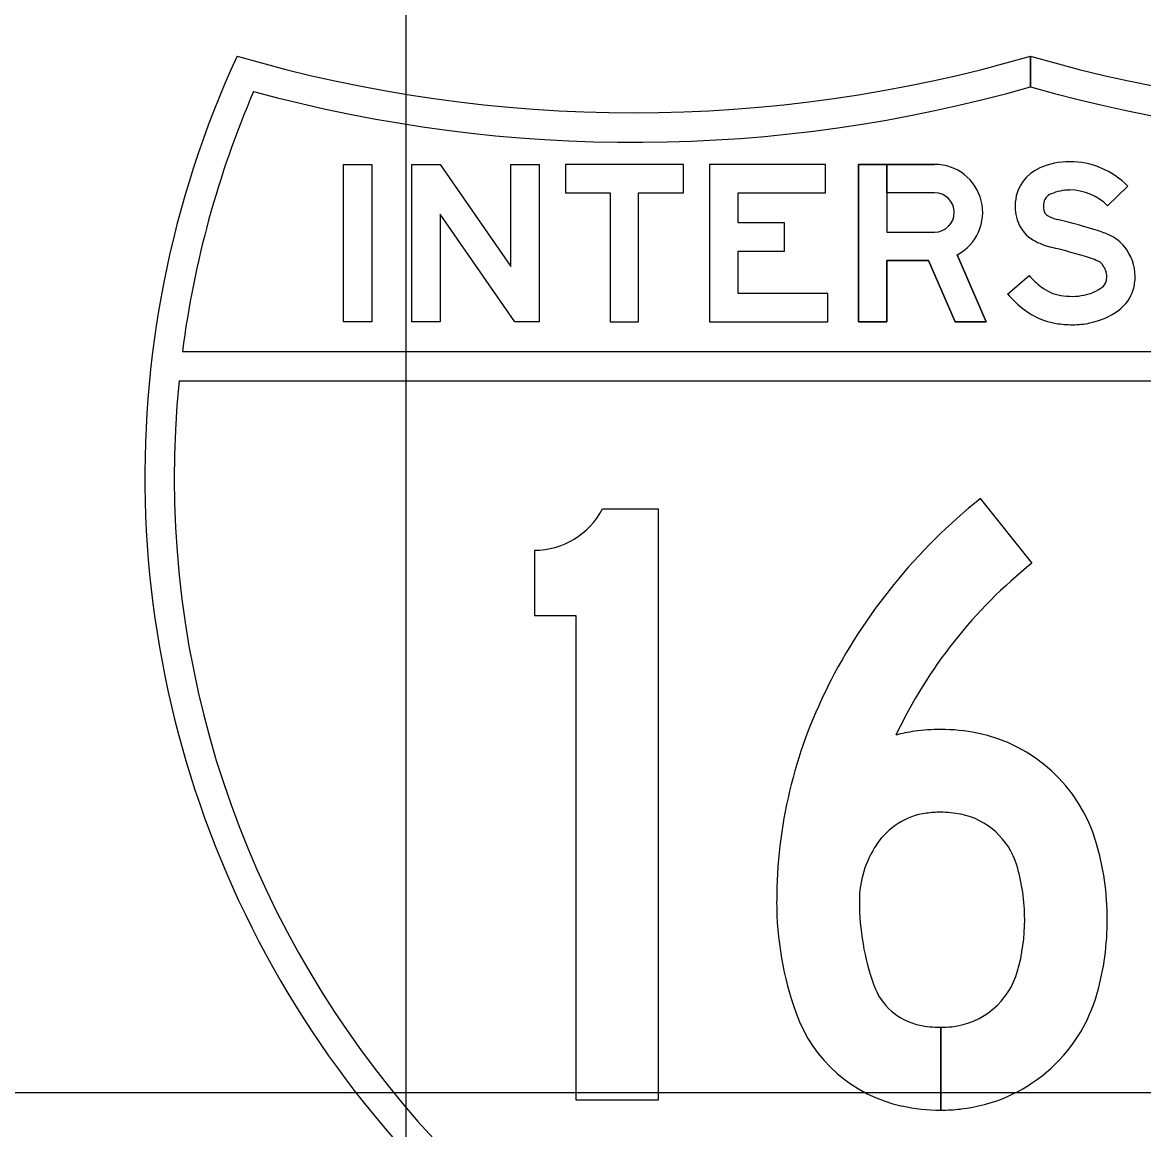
# Model space of a CAD drawing. Extents: x 2193008 to 2198143, y 1236112 to 1237864.
# Drawn here: x 2197502.301 to 2197503.486, y 1237201.067 to 1237202.237 of the extents above; entities that cross this region are included whole.
import ezdxf

# ---------------------------------------------------------------- set-up
doc = ezdxf.new("R2010")
doc.units = 0
for name, color, linetype in [('GSBWFILL', 7, 'Continuous'), ('GSCOLORFILL', 7, 'Continuous'), ('GSOUTLINE', 7, 'Continuous'), ('M-ROADS', 7, 'Continuous')]:
    doc.layers.add(name, color=color, linetype=linetype)

msp = doc.modelspace()

# ---------------------------------------------------------------- linework, layer by layer
at = {"layer": 'GSBWFILL'}
for points in [[(2197502.64, 1237201.9206), (2197502.64, 1237202.0871), (2197502.67, 1237202.0871), (2197502.67, 1237201.9206)], [(2197502.8472, 1237202.0871), (2197502.8472, 1237201.9206), (2197502.8213, 1237201.9206), (2197502.7423, 1237202.0347), (2197502.7423, 1237201.9206), (2197502.7123, 1237201.9206), (2197502.7123, 1237202.0871), (2197502.7424, 1237202.0871), (2197502.8172, 1237201.9792), (2197502.8172, 1237202.0871)], [(2197502.8748, 1237202.0572), (2197502.9222, 1237202.0572), (2197502.9222, 1237201.9206), (2197502.9522, 1237201.9206), (2197502.9522, 1237202.0572), (2197502.9997, 1237202.0572), (2197502.9997, 1237202.0871), (2197502.8748, 1237202.0871)], [(2197503.1522, 1237201.9506), (2197503.0573, 1237201.9506), (2197503.0573, 1237201.9954), (2197503.1064, 1237201.9954), (2197503.1064, 1237202.0254), (2197503.0573, 1237202.0254), (2197503.0573, 1237202.0572), (2197503.1497, 1237202.0572), (2197503.1497, 1237202.0871), (2197503.0273, 1237202.0871), (2197503.0273, 1237201.9206), (2197503.1522, 1237201.9206)]]:
    msp.add_lwpolyline(points, close=True, dxfattribs=at)
for points in [[(2197503.2889, 1237201.9915), (2197503.3196, 1237201.9206), (2197503.2869, 1237201.9206), (2197503.2588, 1237201.9856), (2197503.2147, 1237201.9856), (2197503.2147, 1237201.9206), (2197503.1847, 1237201.9206), (2197503.1847, 1237202.0871), (2197503.2147, 1237202.0871), (2197503.2147, 1237202.0156), (2197503.2652, 1237202.0156)], [(2197503.2147, 1237202.0572), (2197503.2147, 1237202.0871), (2197503.2652, 1237202.0871)], [(2197503.4695, 1237202.0642), (2197503.4481, 1237202.0432)], [(2197503.2652, 1237202.0572), (2197503.2147, 1237202.0572)], [(2197503.3423, 1237201.9501), (2197503.365, 1237201.9697)], [(2197503.3682, 1237201.6655), (2197503.3137, 1237201.7339)], [(2197502.8858, 1237201.6105), (2197502.8858, 1237201.0986), (2197502.9733, 1237201.0986), (2197502.9733, 1237201.7229), (2197502.9139, 1237201.7229)], [(2197502.8421, 1237201.6792), (2197502.8421, 1237201.6105), (2197502.8858, 1237201.6105)], [(2197503.2716, 1237201.0876), (2197503.2716, 1237201.175)], [(2197503.2717, 1237201.175), (2197503.2717, 1237201.0876)]]:
    msp.add_lwpolyline(points, dxfattribs=at)
for centre, radius, start, end in [((2197503.6873, 1237201.2651), 0.5995, 128.555, 153.2445), ((2197503.6873, 1237201.2651), 0.5121, 128.555, 154.7083), ((2197503.6016, 1237201.3083), 0.5034, 153.2445, 180), ((2197503.2672, 1237201.3258), 0.1638, 98.1073, 105.1849), ((2197503.2716, 1237201.2949), 0.195, 90, 98.1073), ((2197503.2716, 1237201.2949), 0.195, 78.6053, 90), ((2197503.2775, 1237201.3242), 0.1651, 16.6347, 78.6053), ((2197503.2672, 1237201.3258), 0.0764, 98.1073, 146.045), ((2197503.2716, 1237201.2949), 0.1075, 90, 98.1073), ((2197503.2716, 1237201.2949), 0.1075, 78.6053, 90), ((2197503.2775, 1237201.3242), 0.0777, 16.6347, 78.6053), ((2197503.2932, 1237201.3083), 0.1076, 146.045, 180), ((2197503.1595, 1237201.2889), 0.2883, 0, 16.6347), ((2197503.1595, 1237201.2889), 0.2009, 0, 16.6347), ((2197503.4488, 1237201.3083), 0.3507, 180, 199.6956), ((2197503.4488, 1237201.3083), 0.2632, 180, 199.6956), ((2197503.1595, 1237201.2889), 0.2009, 344.3268, 360), ((2197503.1595, 1237201.2889), 0.2883, 344.3268, 360), ((2197503.2745, 1237201.2567), 0.0815, 276.1958, 344.3268), ((2197503.2629, 1237201.2417), 0.0658, 199.6956, 257.8817), ((2197503.2745, 1237201.2567), 0.1689, 276.1958, 344.3268), ((2197503.2629, 1237201.2417), 0.1532, 199.6956, 257.8817), ((2197503.2716, 1237201.2826), 0.1075, 257.8817, 270), ((2197503.2716, 1237201.2826), 0.1075, 270.0083, 276.1958), ((2197503.2716, 1237201.2826), 0.195, 257.8817, 270), ((2197503.2716, 1237201.2826), 0.195, 270.0046, 276.1958)]:
    msp.add_arc(centre, radius, start, end, dxfattribs=at)
for centre, major_axis, ratio, start_param, end_param in [((2197503.2652, 1237202.0364), (0, 0.0508), 0.999999, 3.62744, 6.283185), ((2197503.408, 1237202.0105), (0, 0.0795), 0.999999, 0, 0.407095), ((2197503.408, 1237202.0039), (0, 0.0861), 0.999999, 5.487912, 6.283185), ((2197503.3938, 1237202.0436), (0, 0.0435), 0.999999, 0.407095, 1.468557), ((2197503.2652, 1237202.0364), (0, 0.0208), 0.999999, 3.141593, 6.283185), ((2197503.3938, 1237202.0436), (0, 0.0136), 0.999999, 0.407095, 1.468557), ((2197503.408, 1237202.0105), (0, 0.0495), 0.999999, 0, 0.407095), ((2197503.408, 1237202.0039), (0, 0.0562), 0.999999, 5.487912, 6.283185), ((2197503.3978, 1237202.0432), (0, 0.0476), 0.999999, 1.468557, 1.941238), ((2197503.3978, 1237202.0432), (0, 0.0176), 0.999999, 1.468557, 1.941238), ((2197503.3881, 1237202.0394), (0, 0.0372), 0.999999, 1.941238, 2.621157), ((2197503.3881, 1237202.0394), (0, 0.00725), 0.999999, 1.941238, 2.621157), ((2197503.4053, 1237202.0694), (0, 0.0418), 0.999999, 2.621157, 2.899109), ((2197503.2012, 1237201.2443), (0, 0.8082), 0.999999, 5.984666, 6.040702), ((2197503.4154, 1237201.9403), (0, 0.0799), 0.999999, 5.812135, 5.984666), ((2197503.4053, 1237202.0694), (0, 0.0718), 0.999999, 2.621157, 2.899109), ((2197503.4315, 1237201.972), (0, 0.0444), 0.999999, 5.402773, 5.812135), ((2197503.2012, 1237201.2443), (0, 0.7782), 0.999999, 5.984666, 6.040702), ((2197503.4274, 1237201.9685), (0, 0.0498), 0.999999, 4.712389, 5.402773), ((2197503.4154, 1237201.9403), (0, 0.0499), 0.999999, 5.812135, 5.984666), ((2197503.4315, 1237201.972), (0, 0.0145), 0.999999, 5.402773, 5.812135), ((2197503.4274, 1237201.9685), (0, 0.0198), 0.999999, 4.712389, 5.402773), ((2197503.4301, 1237202.026), (0, 0.086), 0.999999, 2.283243, 2.489697), ((2197503.4286, 1237201.9685), (0, 0.0186), 0.999999, 4.424361, 4.712389), ((2197503.4286, 1237201.9685), (0, 0.0486), 0.999999, 4.424361, 4.712389), ((2197503.406, 1237201.9943), (0, 0.0462), 0.999999, 2.489697, 2.979885), ((2197503.4135, 1237201.9969), (0, 0.049), 0.999999, 3.34483, 3.771092), ((2197503.4357, 1237201.9664), (0, 0.0112), 0.999999, 3.771092, 4.424361), ((2197503.4301, 1237202.026), (0, 0.116), 0.999999, 2.283243, 2.489697), ((2197503.411, 1237202.0252), (0, 0.0775), 0.999999, 2.979885, 3.141593), ((2197503.411, 1237202.0089), (0, 0.0612), 0.999999, 3.141593, 3.34483), ((2197503.4357, 1237201.9664), (0, 0.0412), 0.999999, 3.771092, 4.424361), ((2197503.406, 1237201.9943), (0, 0.0762), 0.999999, 2.489697, 2.979885), ((2197503.4135, 1237201.9969), (0, 0.0789), 0.999999, 3.34483, 3.771092), ((2197503.411, 1237202.0089), (0, 0.0912), 0.999999, 3.141593, 3.34483), ((2197503.411, 1237202.0252), (0, 0.1075), 0.999999, 2.979885, 3.141593), ((2197502.8421, 1237201.7601), (0, 0.0808), 0.999998, 3.141593, 4.23517)]:
    msp.add_ellipse(centre, major_axis=major_axis, ratio=ratio, start_param=start_param, end_param=end_param, dxfattribs=at)
at = {"layer": 'GSCOLORFILL'}
for points in [[(2197503.3666, 1237202.2016), (2197503.3666, 1237202.1691)], [(2197503.3666, 1237202.1691), (2197503.3666, 1237202.2016)], [(2197503.2889, 1237201.9915), (2197503.3196, 1237201.9206), (2197503.2869, 1237201.9206), (2197503.2588, 1237201.9856), (2197503.2147, 1237201.9856), (2197503.2147, 1237201.9206), (2197503.1847, 1237201.9206), (2197503.1847, 1237202.0871), (2197503.2147, 1237202.0871), (2197503.2147, 1237202.0156), (2197503.2652, 1237202.0156)], [(2197503.2147, 1237202.0572), (2197503.2147, 1237202.0871), (2197503.2652, 1237202.0871)], [(2197503.4695, 1237202.0642), (2197503.4481, 1237202.0432)], [(2197503.2652, 1237202.0572), (2197503.2147, 1237202.0572)], [(2197503.3423, 1237201.9501), (2197503.365, 1237201.9697)], [(2197502.4698, 1237201.8894), (2197504.2634, 1237201.8894)], [(2197504.267, 1237201.8582), (2197502.4662, 1237201.8582)], [(2197503.3682, 1237201.6655), (2197503.3137, 1237201.7339)], [(2197502.8858, 1237201.6105), (2197502.8858, 1237201.0986), (2197502.9733, 1237201.0986), (2197502.9733, 1237201.7229), (2197502.9139, 1237201.7229)], [(2197502.8421, 1237201.6792), (2197502.8421, 1237201.6105), (2197502.8858, 1237201.6105)], [(2197503.2716, 1237201.0876), (2197503.2716, 1237201.175)], [(2197503.2717, 1237201.175), (2197503.2717, 1237201.0876)]]:
    msp.add_lwpolyline(points, dxfattribs=at)
for points in [[(2197502.64, 1237201.9206), (2197502.64, 1237202.0871), (2197502.67, 1237202.0871), (2197502.67, 1237201.9206)], [(2197502.8472, 1237202.0871), (2197502.8472, 1237201.9206), (2197502.8213, 1237201.9206), (2197502.7423, 1237202.0347), (2197502.7423, 1237201.9206), (2197502.7123, 1237201.9206), (2197502.7123, 1237202.0871), (2197502.7424, 1237202.0871), (2197502.8172, 1237201.9792), (2197502.8172, 1237202.0871)], [(2197502.8748, 1237202.0572), (2197502.9222, 1237202.0572), (2197502.9222, 1237201.9206), (2197502.9522, 1237201.9206), (2197502.9522, 1237202.0572), (2197502.9997, 1237202.0572), (2197502.9997, 1237202.0871), (2197502.8748, 1237202.0871)], [(2197503.1522, 1237201.9506), (2197503.0573, 1237201.9506), (2197503.0573, 1237201.9954), (2197503.1064, 1237201.9954), (2197503.1064, 1237202.0254), (2197503.0573, 1237202.0254), (2197503.0573, 1237202.0572), (2197503.1497, 1237202.0572), (2197503.1497, 1237202.0871), (2197503.0273, 1237202.0871), (2197503.0273, 1237201.9206), (2197503.1522, 1237201.9206)]]:
    msp.add_lwpolyline(points, close=True, dxfattribs=at)
for centre, radius, start, end in [((2197503.4915, 1237201.7572), 1.0614, 155.2469, 263.2437), ((2197502.9471, 1237203.6402), 1.4985, 253.7422, 286.2578), ((2197503.7861, 1237203.6402), 1.4985, 253.7429, 286.2578), ((2197503.2417, 1237201.7572), 1.0614, 276.7572, 24.7531), ((2197502.9471, 1237203.6402), 1.5297, 254.7643, 285.9171), ((2197503.7861, 1237203.6402), 1.5297, 254.0836, 285.2357), ((2197503.4915, 1237201.7572), 1.0302, 156.7267, 172.6248), ((2197503.4915, 1237201.7572), 1.0302, 174.3723, 263.0379), ((2197503.2417, 1237201.7572), 1.0302, 276.963, 5.6277), ((2197503.6873, 1237201.2651), 0.5995, 128.555, 153.2445), ((2197503.6873, 1237201.2651), 0.5121, 128.555, 154.7083), ((2197503.6016, 1237201.3083), 0.5034, 153.2445, 180), ((2197503.2672, 1237201.3258), 0.1638, 98.1073, 105.1849), ((2197503.2716, 1237201.2949), 0.195, 90, 98.1073), ((2197503.2716, 1237201.2949), 0.195, 78.6053, 90), ((2197503.2775, 1237201.3242), 0.1651, 16.6347, 78.6053), ((2197503.2672, 1237201.3258), 0.0764, 98.1073, 146.045), ((2197503.2716, 1237201.2949), 0.1075, 90, 98.1073), ((2197503.2716, 1237201.2949), 0.1075, 78.6053, 90), ((2197503.2775, 1237201.3242), 0.0777, 16.6347, 78.6053), ((2197503.2932, 1237201.3083), 0.1076, 146.045, 180), ((2197503.1595, 1237201.2889), 0.2883, 0, 16.6347), ((2197503.1595, 1237201.2889), 0.2009, 0, 16.6347), ((2197503.4488, 1237201.3083), 0.3507, 180, 199.6956), ((2197503.4488, 1237201.3083), 0.2632, 180, 199.6956), ((2197503.1595, 1237201.2889), 0.2009, 344.3268, 360), ((2197503.1595, 1237201.2889), 0.2883, 344.3268, 360), ((2197503.2745, 1237201.2567), 0.0815, 276.1958, 344.3268), ((2197503.2629, 1237201.2417), 0.0658, 199.6956, 257.8817), ((2197503.2745, 1237201.2567), 0.1689, 276.1958, 344.3268), ((2197503.2629, 1237201.2417), 0.1532, 199.6956, 257.8817), ((2197503.2716, 1237201.2826), 0.1075, 257.8817, 270), ((2197503.2716, 1237201.2826), 0.1075, 270.0083, 276.1958), ((2197503.2716, 1237201.2826), 0.195, 257.8817, 270), ((2197503.2716, 1237201.2826), 0.195, 270.0046, 276.1958)]:
    msp.add_arc(centre, radius, start, end, dxfattribs=at)
for centre, major_axis, ratio, start_param, end_param in [((2197503.2652, 1237202.0364), (0, 0.0508), 0.999999, 3.62744, 6.283185), ((2197503.408, 1237202.0105), (0, 0.0795), 0.999999, 0, 0.407095), ((2197503.408, 1237202.0039), (0, 0.0861), 0.999999, 5.487912, 6.283185), ((2197503.3938, 1237202.0436), (0, 0.0435), 0.999999, 0.407095, 1.468557), ((2197503.2652, 1237202.0364), (0, 0.0208), 0.999999, 3.141593, 6.283185), ((2197503.3938, 1237202.0436), (0, 0.0136), 0.999999, 0.407095, 1.468557), ((2197503.408, 1237202.0105), (0, 0.0495), 0.999999, 0, 0.407095), ((2197503.408, 1237202.0039), (0, 0.0562), 0.999999, 5.487912, 6.283185), ((2197503.3978, 1237202.0432), (0, 0.0476), 0.999999, 1.468557, 1.941238), ((2197503.3978, 1237202.0432), (0, 0.0176), 0.999999, 1.468557, 1.941238), ((2197503.3881, 1237202.0394), (0, 0.0372), 0.999999, 1.941238, 2.621157), ((2197503.3881, 1237202.0394), (0, 0.00725), 0.999999, 1.941238, 2.621157), ((2197503.4053, 1237202.0694), (0, 0.0418), 0.999999, 2.621157, 2.899109), ((2197503.2012, 1237201.2443), (0, 0.8082), 0.999999, 5.984666, 6.040702), ((2197503.4154, 1237201.9403), (0, 0.0799), 0.999999, 5.812135, 5.984666), ((2197503.4053, 1237202.0694), (0, 0.0718), 0.999999, 2.621157, 2.899109), ((2197503.4315, 1237201.972), (0, 0.0444), 0.999999, 5.402773, 5.812135), ((2197503.2012, 1237201.2443), (0, 0.7782), 0.999999, 5.984666, 6.040702), ((2197503.4274, 1237201.9685), (0, 0.0498), 0.999999, 4.712389, 5.402773), ((2197503.4154, 1237201.9403), (0, 0.0499), 0.999999, 5.812135, 5.984666), ((2197503.4315, 1237201.972), (0, 0.0145), 0.999999, 5.402773, 5.812135), ((2197503.4274, 1237201.9685), (0, 0.0198), 0.999999, 4.712389, 5.402773), ((2197503.4301, 1237202.026), (0, 0.086), 0.999999, 2.283243, 2.489697), ((2197503.4286, 1237201.9685), (0, 0.0186), 0.999999, 4.424361, 4.712389), ((2197503.4286, 1237201.9685), (0, 0.0486), 0.999999, 4.424361, 4.712389), ((2197503.406, 1237201.9943), (0, 0.0462), 0.999999, 2.489697, 2.979885), ((2197503.4135, 1237201.9969), (0, 0.049), 0.999999, 3.34483, 3.771092), ((2197503.4357, 1237201.9664), (0, 0.0112), 0.999999, 3.771092, 4.424361), ((2197503.4301, 1237202.026), (0, 0.116), 0.999999, 2.283243, 2.489697), ((2197503.411, 1237202.0252), (0, 0.0775), 0.999999, 2.979885, 3.141593), ((2197503.411, 1237202.0089), (0, 0.0612), 0.999999, 3.141593, 3.34483), ((2197503.4357, 1237201.9664), (0, 0.0412), 0.999999, 3.771092, 4.424361), ((2197503.406, 1237201.9943), (0, 0.0762), 0.999999, 2.489697, 2.979885), ((2197503.4135, 1237201.9969), (0, 0.0789), 0.999999, 3.34483, 3.771092), ((2197503.411, 1237202.0089), (0, 0.0912), 0.999999, 3.141593, 3.34483), ((2197503.411, 1237202.0252), (0, 0.1075), 0.999999, 2.979885, 3.141593), ((2197502.8421, 1237201.7601), (0, 0.0808), 0.999998, 3.141593, 4.23517)]:
    msp.add_ellipse(centre, major_axis=major_axis, ratio=ratio, start_param=start_param, end_param=end_param, dxfattribs=at)
at = {"layer": 'GSOUTLINE'}
for points in [[(2197502.64, 1237201.9206), (2197502.64, 1237202.0871), (2197502.67, 1237202.0871), (2197502.67, 1237201.9206)], [(2197502.8472, 1237202.0871), (2197502.8472, 1237201.9206), (2197502.8213, 1237201.9206), (2197502.7423, 1237202.0347), (2197502.7423, 1237201.9206), (2197502.7123, 1237201.9206), (2197502.7123, 1237202.0871), (2197502.7424, 1237202.0871), (2197502.8172, 1237201.9792), (2197502.8172, 1237202.0871)], [(2197502.8748, 1237202.0572), (2197502.9222, 1237202.0572), (2197502.9222, 1237201.9206), (2197502.9522, 1237201.9206), (2197502.9522, 1237202.0572), (2197502.9997, 1237202.0572), (2197502.9997, 1237202.0871), (2197502.8748, 1237202.0871)], [(2197503.1522, 1237201.9506), (2197503.0573, 1237201.9506), (2197503.0573, 1237201.9954), (2197503.1064, 1237201.9954), (2197503.1064, 1237202.0254), (2197503.0573, 1237202.0254), (2197503.0573, 1237202.0572), (2197503.1497, 1237202.0572), (2197503.1497, 1237202.0871), (2197503.0273, 1237202.0871), (2197503.0273, 1237201.9206), (2197503.1522, 1237201.9206)]]:
    msp.add_lwpolyline(points, close=True, dxfattribs=at)
for points in [[(2197503.2652, 1237202.0871), (2197503.1847, 1237202.0871), (2197503.1847, 1237201.9206), (2197503.2147, 1237201.9206), (2197503.2147, 1237201.9856), (2197503.2588, 1237201.9856), (2197503.2869, 1237201.9206), (2197503.3196, 1237201.9206), (2197503.2889, 1237201.9915)], [(2197503.4695, 1237202.0642), (2197503.4481, 1237202.0432)], [(2197503.2652, 1237202.0572), (2197503.2147, 1237202.0572), (2197503.2147, 1237202.0156), (2197503.2652, 1237202.0156)], [(2197503.3423, 1237201.9501), (2197503.365, 1237201.9697)], [(2197503.3682, 1237201.6655), (2197503.3137, 1237201.7339)], [(2197502.8858, 1237201.6105), (2197502.8858, 1237201.0986), (2197502.9733, 1237201.0986), (2197502.9733, 1237201.7229), (2197502.9139, 1237201.7229)], [(2197502.8421, 1237201.6792), (2197502.8421, 1237201.6105), (2197502.8858, 1237201.6105)]]:
    msp.add_lwpolyline(points, dxfattribs=at)
for centre, radius, start, end in [((2197503.6873, 1237201.2651), 0.5995, 128.555, 153.2445), ((2197503.6873, 1237201.2651), 0.5121, 128.555, 154.7083), ((2197503.6016, 1237201.3083), 0.5034, 153.2445, 180), ((2197503.2672, 1237201.3258), 0.1638, 98.1073, 105.1849), ((2197503.2716, 1237201.2949), 0.195, 90, 98.1073), ((2197503.2716, 1237201.2949), 0.195, 78.6053, 90), ((2197503.2775, 1237201.3242), 0.1651, 16.6347, 78.6053), ((2197503.2672, 1237201.3258), 0.0764, 98.1073, 146.045), ((2197503.2716, 1237201.2949), 0.1075, 90, 98.1073), ((2197503.2716, 1237201.2949), 0.1075, 78.6053, 90), ((2197503.2775, 1237201.3242), 0.0777, 16.6347, 78.6053), ((2197503.2932, 1237201.3083), 0.1076, 146.045, 180), ((2197503.1595, 1237201.2889), 0.2883, 0, 16.6347), ((2197503.1595, 1237201.2889), 0.2009, 0, 16.6347), ((2197503.4488, 1237201.3083), 0.3507, 180, 199.6956), ((2197503.4488, 1237201.3083), 0.2632, 180, 199.6956), ((2197503.1595, 1237201.2889), 0.2009, 344.3268, 360), ((2197503.1595, 1237201.2889), 0.2883, 344.3268, 360), ((2197503.2745, 1237201.2567), 0.0815, 276.1958, 344.3268), ((2197503.2629, 1237201.2417), 0.0658, 199.6956, 257.8817), ((2197503.2745, 1237201.2567), 0.1689, 276.1958, 344.3268), ((2197503.2629, 1237201.2417), 0.1532, 199.6956, 257.8817), ((2197503.2716, 1237201.2826), 0.1075, 257.8817, 270), ((2197503.2716, 1237201.2826), 0.1075, 270, 276.1958), ((2197503.2716, 1237201.2826), 0.195, 257.8817, 270), ((2197503.2716, 1237201.2826), 0.195, 270, 276.1958)]:
    msp.add_arc(centre, radius, start, end, dxfattribs=at)
for centre, major_axis, ratio, start_param, end_param in [((2197503.2652, 1237202.0364), (0, 0.0508), 0.999999, 3.62744, 6.283185), ((2197503.408, 1237202.0105), (0, 0.0795), 0.999999, 0, 0.407095), ((2197503.408, 1237202.0039), (0, 0.0861), 0.999999, 5.487912, 6.283185), ((2197503.3938, 1237202.0436), (0, 0.0435), 0.999999, 0.407095, 1.468557), ((2197503.2652, 1237202.0364), (0, 0.0208), 0.999999, 3.141593, 6.283185), ((2197503.3938, 1237202.0436), (0, 0.0136), 0.999999, 0.407095, 1.468557), ((2197503.408, 1237202.0105), (0, 0.0495), 0.999999, 0, 0.407095), ((2197503.408, 1237202.0039), (0, 0.0562), 0.999999, 5.487912, 6.283185), ((2197503.3978, 1237202.0432), (0, 0.0476), 0.999999, 1.468557, 1.941238), ((2197503.3978, 1237202.0432), (0, 0.0176), 0.999999, 1.468557, 1.941238), ((2197503.3881, 1237202.0394), (0, 0.0372), 0.999999, 1.941238, 2.621157), ((2197503.3881, 1237202.0394), (0, 0.00725), 0.999999, 1.941238, 2.621157), ((2197503.4053, 1237202.0694), (0, 0.0418), 0.999999, 2.621157, 2.899109), ((2197503.2012, 1237201.2443), (0, 0.8082), 0.999999, 5.984666, 6.040702), ((2197503.4154, 1237201.9403), (0, 0.0799), 0.999999, 5.812135, 5.984666), ((2197503.4053, 1237202.0694), (0, 0.0718), 0.999999, 2.621157, 2.899109), ((2197503.4315, 1237201.972), (0, 0.0444), 0.999999, 5.402773, 5.812135), ((2197503.2012, 1237201.2443), (0, 0.7782), 0.999999, 5.984666, 6.040702), ((2197503.4274, 1237201.9685), (0, 0.0498), 0.999999, 4.712389, 5.402773), ((2197503.4154, 1237201.9403), (0, 0.0499), 0.999999, 5.812135, 5.984666), ((2197503.4315, 1237201.972), (0, 0.0145), 0.999999, 5.402773, 5.812135), ((2197503.4274, 1237201.9685), (0, 0.0198), 0.999999, 4.712389, 5.402773), ((2197503.4301, 1237202.026), (0, 0.086), 0.999999, 2.283243, 2.489697), ((2197503.4286, 1237201.9685), (0, 0.0186), 0.999999, 4.424361, 4.712389), ((2197503.4286, 1237201.9685), (0, 0.0486), 0.999999, 4.424361, 4.712389), ((2197503.406, 1237201.9943), (0, 0.0462), 0.999999, 2.489697, 2.979885), ((2197503.4135, 1237201.9969), (0, 0.049), 0.999999, 3.34483, 3.771092), ((2197503.4357, 1237201.9664), (0, 0.0112), 0.999999, 3.771092, 4.424361), ((2197503.4301, 1237202.026), (0, 0.116), 0.999999, 2.283243, 2.489697), ((2197503.411, 1237202.0252), (0, 0.0775), 0.999999, 2.979885, 3.141593), ((2197503.411, 1237202.0089), (0, 0.0612), 0.999999, 3.141593, 3.34483), ((2197503.4357, 1237201.9664), (0, 0.0412), 0.999999, 3.771092, 4.424361), ((2197503.406, 1237201.9943), (0, 0.0762), 0.999999, 2.489697, 2.979885), ((2197503.4135, 1237201.9969), (0, 0.0789), 0.999999, 3.34483, 3.771092), ((2197503.411, 1237202.0089), (0, 0.0912), 0.999999, 3.141593, 3.34483), ((2197503.411, 1237202.0252), (0, 0.1075), 0.999999, 2.979885, 3.141593), ((2197502.8421, 1237201.7601), (0, 0.0808), 0.999998, 3.141593, 4.23517)]:
    msp.add_ellipse(centre, major_axis=major_axis, ratio=ratio, start_param=start_param, end_param=end_param, dxfattribs=at)
at = {"layer": 'M-ROADS'}
for p, q in [((2197502.7065, 1237163.1062), (2197502.7065, 1237223.1062)), ((2197434.7065, 1237201.1062), (2197564.7065, 1237201.1062))]:
    msp.add_line(p, q, dxfattribs=at)

doc.saveas('drawing.dxf')
